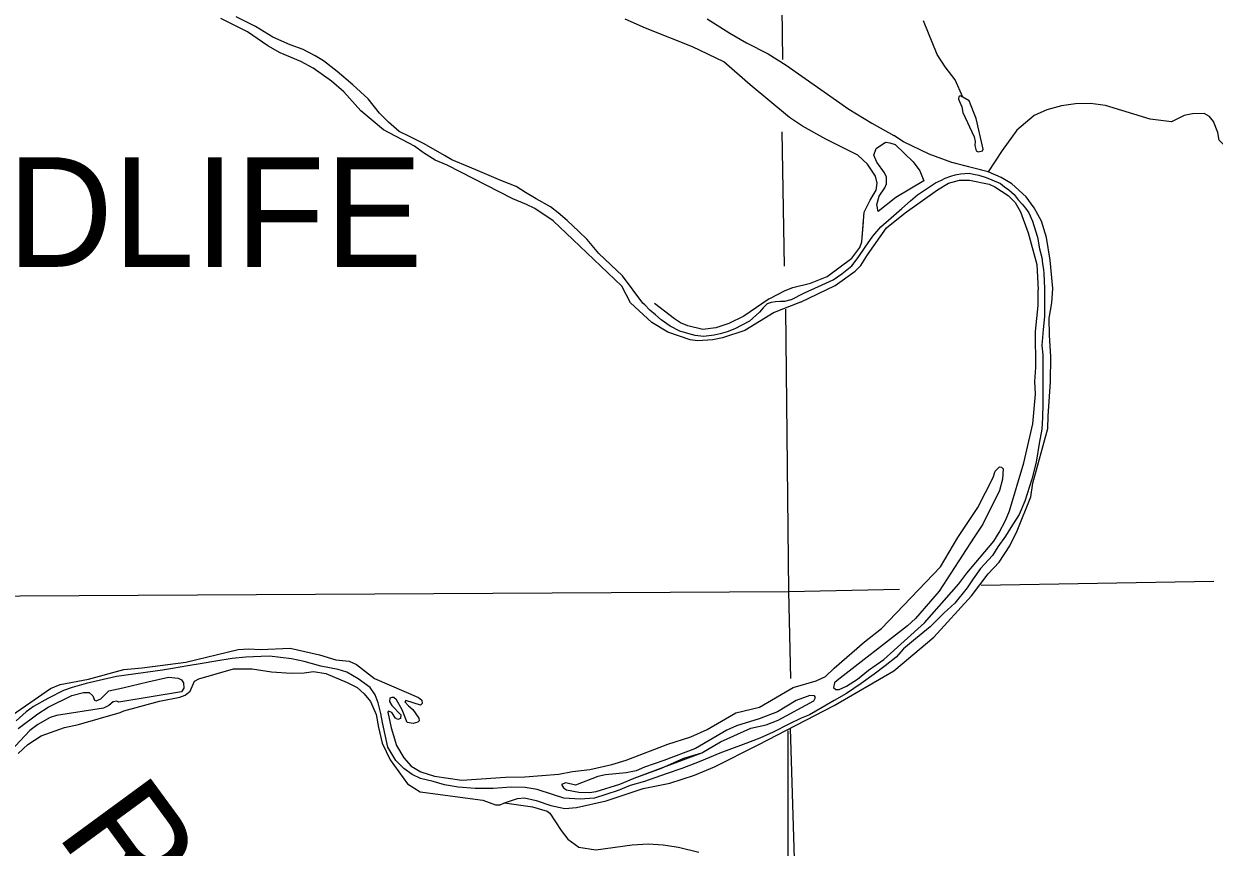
# Model space of a CAD drawing. Extents: x 1084508 to 1142749, y 1057638 to 1093403.
# Drawn here: x 1086423 to 1088582, y 1071566 to 1073059 of the extents above; entities that cross this region are included whole.
import ezdxf

# ---------------------------------------------------------------- set-up
doc = ezdxf.new("R2010")
doc.units = 0
for name, color, linetype in [('2', 7, 'Continuous'), ('5', 7, 'Continuous'), ('7', 7, 'Continuous'), ('9', 7, 'Continuous'), ('Level 2', 7, 'Continuous'), ('Level 35', 7, 'Continuous'), ('Level 5', 7, 'Continuous'), ('Level 7', 7, 'Continuous'), ('Level 9', 7, 'Continuous')]:
    doc.layers.add(name, color=color, linetype=linetype)

msp = doc.modelspace()

# ---------------------------------------------------------------- linework, layer by layer
at = {"layer": '2'}
for points in [[(1087546, 1072552.5), (1087509, 1072601.7), (1087487.7, 1072621.7), (1087466.1, 1072642.2), (1087444.6, 1072667.8), (1087429.8, 1072682.3), (1087408.5, 1072702.2), (1087392.2, 1072716), (1087378.6, 1072726.8), (1087352.2, 1072741.7), (1087332.8, 1072753.2), (1087316, 1072763.6), (1087287.9, 1072775), (1087262.9, 1072785.9), (1087231.5, 1072799.1), (1087199.5, 1072812.3), (1087186.3, 1072819.9), (1087149.2, 1072841), (1087121.6, 1072855), (1087103.6, 1072863.7), (1087084.3, 1072880.3), (1087068.2, 1072896.9), (1087047.3, 1072922.8), (1087019.5, 1072948.5), (1086991.5, 1072972.5), (1086966.7, 1072992), (1086951.6, 1073000.8), (1086929.4, 1073012.1), (1086906.1, 1073020.9), (1086874.4, 1073034.4), (1086843.1, 1073053.9), (1086808.3, 1073071.7)], [(1088274.4, 1072578.6), (1088274.4, 1072528.3), (1088272.1, 1072504.3), (1088269.8, 1072475.3), (1088271.3, 1072458.7), (1088271.4, 1072427.2), (1088271.7, 1072399.6), (1088271.7, 1072369.7), (1088270.6, 1072344.8), (1088269.4, 1072324), (1088264.9, 1072297.5), (1088259.4, 1072264), (1088251.3, 1072232.9), (1088239.1, 1072193.5), (1088228.6, 1072169.3), (1088213.7, 1072145.2), (1088203.5, 1072129.8), (1088190.1, 1072110.2), (1088180.2, 1072094.7), (1088158.4, 1072070.8), (1088145.2, 1072052.4), (1088134.2, 1072036), (1088111.9, 1072008.5), (1088092.1, 1071990), (1088067.2, 1071965.3), (1088040.3, 1071943.6), (1088018.9, 1071925.3), (1088005.3, 1071910.1), (1087985.2, 1071894.3), (1087965.6, 1071879.2), (1087942, 1071862.7), (1087915.3, 1071844.6), (1087892.9, 1071831.6), (1087871, 1071819.2), (1087847.9, 1071805.9), (1087832.8, 1071799.7), (1087810.9, 1071788.6), (1087782.2, 1071774.5), (1087758.1, 1071763.7), (1087728.1, 1071752), (1087685.6, 1071736.4), (1087648.2, 1071720.4), (1087616.6, 1071708.7), (1087588.1, 1071699), (1087549.1, 1071684.8), (1087523, 1071677.3), (1087501, 1071668.8), (1087478.4, 1071661.4), (1087458.2, 1071654.8), (1087432, 1071653), (1087402.5, 1071654.5), (1087381.9, 1071661.4), (1087354, 1071670.5), (1087332.3, 1071674.2), (1087306.9, 1071674.4), (1087274.4, 1071672), (1087241.8, 1071672.2), (1087211, 1071674.7), (1087186.1, 1071678.6), (1087165.2, 1071685.1), (1087142.5, 1071690.3), (1087127.5, 1071697.4), (1087112.1, 1071708.2), (1087097.6, 1071722.8), (1087083, 1071746.9), (1087073.4, 1071791.8), (1087070.7, 1071808.1), (1087065.7, 1071827.7), (1087060.5, 1071842), (1087051.3, 1071855.3), (1087029.2, 1071870.9), (1087008.7, 1071883.1), (1086992.9, 1071888.2), (1086961.4, 1071894.1), (1086931.7, 1071902.6), (1086908.3, 1071907.2), (1086868.4, 1071912.2), (1086853.3, 1071911.3), (1086825.8, 1071910.4), (1086800.8, 1071907.7), (1086770.9, 1071903.3), (1086746.3, 1071899), (1086720.1, 1071894.4), (1086692.6, 1071890), (1086674.6, 1071886.9), (1086590.7, 1071875.1), (1086536.2, 1071862.3), (1086510.4, 1071855.2), (1086494.6, 1071849.6), (1086466.6, 1071835.5), (1086440.4, 1071821.1), (1086427.3, 1071810.9), (1086409, 1071794.6)], [(1087814.1, 1072558.2), (1087802.9, 1072555.3), (1087795.7, 1072555), (1087786.6, 1072554.7), (1087778.8, 1072553.5), (1087771.4, 1072550.8), (1087764.4, 1072543.6), (1087757.7, 1072536.2), (1087739.5, 1072519.5), (1087713, 1072505.8), (1087698.7, 1072500.3), (1087686.3, 1072496.4), (1087675.4, 1072494.2), (1087656, 1072492), (1087641, 1072493.4), (1087627.4, 1072497.3), (1087613.1, 1072501.6), (1087595.6, 1072510.4), (1087579.2, 1072522.2), (1087568.9, 1072530.9), (1087558.6, 1072539.4), (1087549.5, 1072549.5), (1087546, 1072552.5)]]:
    msp.add_lwpolyline(points, dxfattribs=at)
at = {"layer": '5'}
for points in [[(1087804.5, 1072541.3), (1087809.9, 1072029.3), (1087813.7, 1071871.5)], [(1085879, 1072018.4), (1087809.9, 1072029.3), (1088011.6, 1072033.6)]]:
    msp.add_lwpolyline(points, dxfattribs=at)
at = {"layer": '9'}
for points in [[(1087523.4, 1072552.7), (1087507.9, 1072583.1), (1087418.8, 1072667.6), (1087383.4, 1072701.4), (1087349.8, 1072723.7), (1087335, 1072731.3), (1087309.7, 1072741.2), (1087190.8, 1072802.4), (1087169, 1072811.6), (1087147.7, 1072824.6), (1087131.5, 1072836.8), (1087075.5, 1072866.6), (1087034.4, 1072901.2), (1087003.4, 1072935.5), (1086981.2, 1072954.7), (1086947.5, 1072978.5), (1086925.6, 1072990.6), (1086887.8, 1073006.3), (1086865.3, 1073019.2), (1086828.7, 1073044.2), (1086780.5, 1073068.3)], [(1088289.7, 1072579.1), (1088284.6, 1072630.5), (1088277.9, 1072671.5), (1088268.8, 1072700.7), (1088255.8, 1072725.1), (1088241.1, 1072745), (1088215.3, 1072768.5), (1088195.6, 1072779.9), (1088172.5, 1072790.6), (1088106, 1072807.5)], [(1087832, 1072554), (1087895, 1072584.2), (1087931, 1072610.3), (1087941, 1072620.5), (1087953.4, 1072640.2), (1087988.1, 1072688.6), (1088021.9, 1072715.9), (1088080.5, 1072758.1), (1088100.5, 1072769.6), (1088120.3, 1072775.5), (1088138.6, 1072775.3), (1088174.1, 1072768), (1088184.4, 1072763.4), (1088208.3, 1072747.7), (1088221.4, 1072735), (1088231, 1072717.7), (1088245.1, 1072679.6), (1088260.7, 1072622.5), (1088263.1, 1072576.6)], [(1088055.3, 1072774.4), (1088004.7, 1072743.9), (1087972.7, 1072718.6)], [(1087775.1, 1072560.3), (1087803.9, 1072575.3), (1087817.8, 1072580.6), (1087850.2, 1072588.3), (1087880.2, 1072600.6), (1087925, 1072633.7), (1087939.6, 1072653.5), (1087943.2, 1072663.8), (1087946.1, 1072699.5)], [(1087755, 1071751.3), (1087893.1, 1071822.8), (1088001.4, 1071885.4), (1088074, 1071946.6), (1088142.2, 1072021.5), (1088172.5, 1072061.2), (1088192.5, 1072082.6), (1088211.3, 1072112.1), (1088224.9, 1072139.3), (1088249.5, 1072201.1), (1088253.4, 1072225.7), (1088280.3, 1072325), (1088280.9, 1072347.4), (1088285.4, 1072409.5), (1088285.8, 1072455.4), (1088283.7, 1072493.7), (1088283, 1072524.8), (1088288, 1072552.9), (1088289.7, 1072579.1)], [(1087898.6, 1071867.9), (1087893.7, 1071863.7), (1087891.5, 1071855.4), (1087896, 1071851.5), (1087902.2, 1071851.7), (1087915.5, 1071857.5), (1087935.2, 1071870.4), (1087955.3, 1071886.8), (1087982.9, 1071906.2), (1088056.9, 1071972.5), (1088118.9, 1072043), (1088133.3, 1072062.4), (1088182.5, 1072120.9), (1088192.4, 1072136.3), (1088203.6, 1072158.1), (1088210.8, 1072175.9), (1088237.2, 1072262.6), (1088253.1, 1072333.3), (1088257.9, 1072387.5), (1088257.2, 1072410.1), (1088258.6, 1072435.9), (1088258.1, 1072500.7), (1088263.1, 1072548.3), (1088263.1, 1072576.6)], [(1087832, 1072554), (1087783.8, 1072535.5), (1087730.6, 1072502.6), (1087690.3, 1072489.6), (1087672.5, 1072485.9), (1087645, 1072484.1), (1087631.5, 1072485.5), (1087590.9, 1072499.9), (1087562.2, 1072517.2), (1087523.4, 1072552.7)], [(1087775.1, 1072560.3), (1087728.8, 1072528.6), (1087701.7, 1072515.2), (1087678.1, 1072507.8), (1087654.7, 1072504.8), (1087627.6, 1072510.9), (1087614.2, 1072516.7), (1087603, 1072523.6), (1087566.7, 1072551.9)], [(1087087, 1071835.7), (1087086.3, 1071829.7), (1087090.6, 1071822.9), (1087106.5, 1071805.8), (1087106.4, 1071798.9), (1087101.4, 1071797.2), (1087097, 1071799.5), (1087090.4, 1071809.7), (1087084.6, 1071812.6), (1087083.5, 1071810.4), (1087089.1, 1071782.3), (1087099.2, 1071750.2), (1087112.1, 1071728), (1087125.8, 1071712.4), (1087143.3, 1071702.3), (1087168, 1071694.3), (1087217.2, 1071687.1), (1087296.9, 1071692.9), (1087331.7, 1071693.4), (1087393.6, 1071697.9), (1087418.5, 1071702.8), (1087449.7, 1071706.7), (1087489.8, 1071715.6), (1087515.6, 1071723.6), (1087591.1, 1071752.5), (1087632.7, 1071765.8), (1087662.3, 1071779.4), (1087714.6, 1071809.1), (1087757.5, 1071819.9), (1087818.8, 1071855.3), (1087860.1, 1071867.3), (1087877.4, 1071875.1), (1087893.2, 1071890.1), (1087947.7, 1071938.1), (1087978.9, 1071962.1), (1088085.9, 1072074.4), (1088117.1, 1072127.3), (1088153.6, 1072181.6), (1088181.3, 1072236.3), (1088185, 1072247.4), (1088192.6, 1072255.5), (1088196.7, 1072254.7), (1088199.6, 1072252), (1088198.3, 1072233.4), (1088193.1, 1072212.4), (1088162.4, 1072151.7), (1088146.6, 1072127.9), (1088083.3, 1072029.9), (1088040.7, 1071980.4), (1088026.1, 1071967.4), (1087898.6, 1071867.9)], [(1086388.6, 1071795.8), (1086471.3, 1071853.2), (1086489, 1071860.7), (1086540.3, 1071870.6), (1086604, 1071887.8), (1086637.5, 1071890.8), (1086716.7, 1071901.2), (1086811.9, 1071924.5), (1086830.9, 1071925.7), (1086852, 1071924.2), (1086906.1, 1071926.6), (1086959.2, 1071914.8), (1086988.6, 1071905.7), (1087013.1, 1071903.1), (1087026.2, 1071896.9), (1087059.3, 1071871.6), (1087138.7, 1071837.1), (1087145.1, 1071832.2), (1087145.6, 1071826), (1087142.3, 1071823.3), (1087115.7, 1071831.6), (1087114.2, 1071829.3), (1087120.4, 1071822), (1087128.4, 1071815.7), (1087139.6, 1071799.7), (1087140.1, 1071795), (1087137.9, 1071792.4), (1087128.9, 1071790.2), (1087118.2, 1071792.1), (1087109.3, 1071814.7), (1087099, 1071833.2), (1087094.2, 1071836.9), (1087090.4, 1071837.4), (1087087, 1071835.7)], [(1086412.4, 1071735.9), (1086430.4, 1071751.9), (1086454.3, 1071767.5), (1086496.5, 1071782.7), (1086522.3, 1071787.9), (1086597.8, 1071809.9), (1086604.2, 1071812.9), (1086668.8, 1071830.8), (1086705.6, 1071837.6), (1086715.8, 1071841.4), (1086724.7, 1071848.6), (1086732.6, 1071866.8), (1086740.3, 1071871.2), (1086803, 1071888.9), (1086836.8, 1071889.4), (1086872.4, 1071884), (1086907.6, 1071881.1), (1086931.4, 1071882.1), (1086948.2, 1071884.6), (1086970.6, 1071880.9), (1087009.7, 1071864.6), (1087027.5, 1071855.4), (1087040.4, 1071843.9), (1087051.5, 1071829.8), (1087062, 1071806.2), (1087066.2, 1071782.5), (1087073.1, 1071754.1), (1087087.5, 1071724.1), (1087119, 1071680.5), (1087141.7, 1071666.1), (1087255.6, 1071651), (1087278.8, 1071642.3), (1087287.2, 1071642.3), (1087294.6, 1071646.3), (1087318.2, 1071654), (1087331.3, 1071655), (1087352.5, 1071650.4), (1087379.1, 1071641.2), (1087404.3, 1071635.7), (1087425.6, 1071637.4), (1087479.4, 1071649.8), (1087546.4, 1071672.1), (1087594.6, 1071681.6), (1087639.6, 1071696.6), (1087676.1, 1071711.6), (1087755, 1071751.3)], [(1087653, 1071736.9), (1087686.6, 1071756.6), (1087741.5, 1071781.7), (1087769.6, 1071787.3), (1087791.5, 1071796.2), (1087856.2, 1071831), (1087859.1, 1071837.4), (1087857.5, 1071839.9), (1087848.7, 1071840.8), (1087824.2, 1071831.8), (1087790.1, 1071811.2), (1087756.7, 1071798.5), (1087715.7, 1071785.8), (1087698.1, 1071778), (1087641.5, 1071744.7), (1087583.9, 1071723), (1087548.6, 1071710.6), (1087533.7, 1071704.4), (1087515.7, 1071700.4), (1087477.9, 1071696.9), (1087464.2, 1071694), (1087423.6, 1071678.2), (1087406, 1071682.3), (1087398.2, 1071679.2), (1087401.6, 1071673.1), (1087407.6, 1071669.8), (1087430, 1071665.5), (1087449.1, 1071664.9), (1087461.3, 1071666.8), (1087504.1, 1071680.2), (1087530.1, 1071690.8), (1087653, 1071736.9)]]:
    msp.add_lwpolyline(points, dxfattribs=at)
at = {"layer": 'Level 2'}
for points in [[(1087546, 1072552.5), (1087509, 1072601.7), (1087487.7, 1072621.7), (1087466.1, 1072642.2), (1087444.6, 1072667.8), (1087429.8, 1072682.3), (1087408.5, 1072702.2), (1087392.2, 1072716), (1087378.6, 1072726.8), (1087352.2, 1072741.7), (1087332.8, 1072753.2), (1087316, 1072763.6), (1087287.9, 1072775), (1087262.9, 1072785.9), (1087231.5, 1072799.1), (1087199.5, 1072812.3), (1087186.3, 1072819.9), (1087149.2, 1072841), (1087121.6, 1072855), (1087103.6, 1072863.7), (1087084.3, 1072880.3), (1087068.2, 1072896.9), (1087047.3, 1072922.8), (1087019.5, 1072948.5), (1086991.5, 1072972.5), (1086966.7, 1072992), (1086951.6, 1073000.8), (1086929.4, 1073012.1), (1086906.1, 1073020.9), (1086874.4, 1073034.4), (1086843.1, 1073053.9), (1086808.3, 1073071.7)], [(1087814.1, 1072558.2), (1087839, 1072570.8), (1087864.6, 1072582.3), (1087891.1, 1072594.4), (1087907, 1072605.5), (1087924.7, 1072619.8), (1087936.3, 1072635.1), (1087949.3, 1072653.6), (1087963, 1072673.7), (1087977.7, 1072690.7), (1087996.2, 1072707), (1088015.9, 1072724.2), (1088031.3, 1072737.7), (1088043.8, 1072748.7), (1088060.6, 1072759.5), (1088076.5, 1072770.2), (1088087.6, 1072775.4), (1088094.1, 1072778.8), (1088104.3, 1072782.7), (1088112.7, 1072785), (1088122.4, 1072786.9), (1088138.1, 1072787.9), (1088145.7, 1072786.3), (1088155.5, 1072784.2), (1088168.6, 1072780.4), (1088178.8, 1072776.1), (1088194.8, 1072769.2), (1088202, 1072763.5), (1088209.5, 1072757.8), (1088219.6, 1072749.1), (1088226.9, 1072739.6), (1088233.8, 1072731.7), (1088239.8, 1072724.4), (1088245.8, 1072716.2), (1088252.7, 1072700.7), (1088258.2, 1072683.3), (1088261.5, 1072672), (1088265.5, 1072651.1), (1088269.7, 1072634.9), (1088271.1, 1072623.9), (1088272.4, 1072613.6), (1088273.1, 1072606.3), (1088274.4, 1072578.6)], [(1087814.1, 1072558.2), (1087802.9, 1072555.3), (1087795.7, 1072555), (1087786.6, 1072554.7), (1087778.8, 1072553.5), (1087771.4, 1072550.8), (1087764.4, 1072543.6), (1087757.7, 1072536.2), (1087739.5, 1072519.5), (1087713, 1072505.8), (1087698.7, 1072500.3), (1087686.3, 1072496.4), (1087675.4, 1072494.2), (1087656, 1072492), (1087641, 1072493.4), (1087627.4, 1072497.3), (1087613.1, 1072501.6), (1087595.6, 1072510.4), (1087579.2, 1072522.2), (1087568.9, 1072530.9), (1087558.6, 1072539.4), (1087549.5, 1072549.5), (1087546, 1072552.5)]]:
    msp.add_lwpolyline(points, dxfattribs=at)
at = {"layer": 'Level 35'}
for points in [[(1087662.7, 1073068.1), (1087703.4, 1073041.7), (1087733.7, 1073024.1), (1087772.9, 1073004.6), (1087805.6, 1072983.9), (1087919.3, 1072904.2), (1087961.3, 1072878.5), (1088001.2, 1072856.3)], [(1087936, 1072820.4), (1087877.6, 1072849.5), (1087835.4, 1072873), (1087812.1, 1072889), (1087740.4, 1072948.1), (1087693, 1072990.2), (1087635.9, 1073017.2), (1087550.8, 1073050.8), (1087513.7, 1073067.2)], [(1088126.3, 1072926.1), (1088112.7, 1072957.1), (1088094.1, 1072980.9), (1088079.9, 1073003.3), (1088054.7, 1073064.3)], [(1088126.3, 1072926.1), (1088121.2, 1072928.1), (1088119.3, 1072927.1), (1088118.6, 1072922.3), (1088124.8, 1072908.4), (1088126.2, 1072898.1), (1088146.9, 1072853.9), (1088148.8, 1072845.4), (1088148.2, 1072838.1), (1088150.8, 1072828.5), (1088154.3, 1072826.7), (1088161.8, 1072828.3), (1088163.3, 1072831.8), (1088150.6, 1072887.1), (1088137.6, 1072919), (1088126.3, 1072926.1)], [(1088504.8, 1072881.2), (1088466, 1072886.1), (1088385.1, 1072910.5), (1088357.9, 1072914.4), (1088330.9, 1072913.6), (1088305.3, 1072910), (1088278.9, 1072902.6), (1088256, 1072892.5), (1088224.4, 1072866.2), (1088197.7, 1072828.9), (1088172.5, 1072790.6)], [(1088607.1, 1072831.8), (1088591.2, 1072847.8), (1088589, 1072861.9), (1088581.3, 1072881.8), (1088574, 1072890.9), (1088564, 1072896.5), (1088543, 1072895.6), (1088528, 1072892.8), (1088504.8, 1072881.2)], [(1087294.6, 1071646.3), (1087345.6, 1071638.8), (1087372.5, 1071631.2), (1087377.3, 1071627.6), (1087397.5, 1071595.9), (1087409.6, 1071580.2), (1087429.9, 1071565.8), (1087460.6, 1071561.2), (1087526.5, 1071570.2), (1087555.2, 1071571.5), (1087582.9, 1071569.9), (1087610.6, 1071565.8), (1087647.2, 1071556.9)]]:
    msp.add_lwpolyline(points, dxfattribs=at)
at = {"layer": 'Level 5'}
for points in [[(1087790.1, 1073695), (1087799.2, 1072994.1)], [(1087803, 1072619.4), (1087798.7, 1072862.9)], [(1087858.7, 1070213.7), (1087857.2, 1070364.6), (1087813.6, 1071781.2)]]:
    msp.add_lwpolyline(points, dxfattribs=at)
at = {"layer": 'Level 7'}
for points in [[(1088581.9, 1072047.7), (1088159.6, 1072040.1)], [(1087808.7, 1071776.7), (1087808.6, 1071179), (1087756.7, 1071178.6), (1087774.7, 1071156.1), (1087808.6, 1071134.4), (1087822.3, 1071125.7), (1087869.6, 1071110.9), (1087957.8, 1071093.8)]]:
    msp.add_lwpolyline(points, dxfattribs=at)
at = {"layer": 'Level 9'}
for points in [[(1088289.7, 1072579.1), (1088284.6, 1072630.5), (1088277.9, 1072671.5), (1088268.8, 1072700.7), (1088255.8, 1072725.1), (1088241.1, 1072745), (1088215.3, 1072768.5), (1088195.6, 1072779.9), (1088172.5, 1072790.6), (1088106.4, 1072807.4), (1088065.5, 1072822.7), (1088018.7, 1072845), (1088001.2, 1072856.3)], [(1087972.7, 1072718.6), (1087970.6, 1072731.4), (1087974.7, 1072746.4), (1087984.7, 1072761.3), (1087987.6, 1072768.7), (1087987.7, 1072781), (1087984.5, 1072788.7), (1087970.2, 1072807.7), (1087965, 1072820.4), (1087969.2, 1072832.5), (1087986.3, 1072844), (1087993.9, 1072843.3), (1088003.5, 1072840), (1088036.5, 1072808.6), (1088048.2, 1072792.4), (1088055.3, 1072774.4)], [(1087775.1, 1072560.3), (1087803.9, 1072575.3), (1087817.8, 1072580.6), (1087850.2, 1072588.3), (1087880.2, 1072600.6), (1087925, 1072633.7), (1087939.6, 1072653.5), (1087943.2, 1072663.8), (1087947.6, 1072717.5), (1087958.3, 1072738.8), (1087968.9, 1072757.2), (1087970.9, 1072769.6), (1087967.8, 1072782.4), (1087953.4, 1072804.1), (1087936, 1072820.4)], [(1087832, 1072554), (1087895, 1072584.2), (1087931, 1072610.3), (1087941, 1072620.5), (1087953.4, 1072640.2), (1087988.1, 1072688.6), (1088021.9, 1072715.9), (1088080.5, 1072758.1), (1088100.5, 1072769.6), (1088120.3, 1072775.5), (1088138.6, 1072775.3), (1088174.1, 1072768), (1088184.4, 1072763.4), (1088208.3, 1072747.7), (1088221.4, 1072735), (1088231, 1072717.7), (1088245.1, 1072679.6), (1088260.7, 1072622.5), (1088263.1, 1072576.6)], [(1088055.3, 1072774.4), (1088004.7, 1072743.9), (1087972.7, 1072718.6)], [(1087898.6, 1071867.9), (1087893.7, 1071863.7), (1087891.5, 1071855.4), (1087896, 1071851.5), (1087902.2, 1071851.7), (1087915.5, 1071857.5), (1087935.2, 1071870.4), (1087955.3, 1071886.8), (1087982.9, 1071906.2), (1088056.9, 1071972.5), (1088118.9, 1072043), (1088133.3, 1072062.4), (1088182.5, 1072120.9), (1088192.4, 1072136.3), (1088203.6, 1072158.1), (1088210.8, 1072175.9), (1088237.2, 1072262.6), (1088253.1, 1072333.3), (1088257.9, 1072387.5), (1088257.2, 1072410.1), (1088258.6, 1072435.9), (1088258.1, 1072500.7), (1088263.1, 1072548.3), (1088263.1, 1072576.6)], [(1087775.1, 1072560.3), (1087728.8, 1072528.6), (1087701.7, 1072515.2), (1087678.1, 1072507.8), (1087654.7, 1072504.8), (1087627.6, 1072510.9), (1087614.2, 1072516.7), (1087603, 1072523.6), (1087566.7, 1072551.9)], [(1087087, 1071835.7), (1087086.3, 1071829.7), (1087090.6, 1071822.9), (1087106.5, 1071805.8), (1087106.4, 1071798.9), (1087101.4, 1071797.2), (1087097, 1071799.5), (1087090.4, 1071809.7), (1087084.6, 1071812.6), (1087083.5, 1071810.4), (1087089.1, 1071782.3), (1087099.2, 1071750.2), (1087112.1, 1071728), (1087125.8, 1071712.4), (1087143.3, 1071702.3), (1087168, 1071694.3), (1087217.2, 1071687.1), (1087296.9, 1071692.9), (1087331.7, 1071693.4), (1087393.6, 1071697.9), (1087418.5, 1071702.8), (1087449.7, 1071706.7), (1087489.8, 1071715.6), (1087515.6, 1071723.6), (1087591.1, 1071752.5), (1087632.7, 1071765.8), (1087662.3, 1071779.4), (1087714.6, 1071809.1), (1087757.5, 1071819.9), (1087818.8, 1071855.3), (1087860.1, 1071867.3), (1087877.4, 1071875.1), (1087893.2, 1071890.1), (1087947.7, 1071938.1), (1087978.9, 1071962.1), (1088085.9, 1072074.4), (1088117.1, 1072127.3), (1088153.6, 1072181.6), (1088181.3, 1072236.3), (1088185, 1072247.4), (1088192.6, 1072255.5), (1088196.7, 1072254.7), (1088199.6, 1072252), (1088198.3, 1072233.4), (1088193.1, 1072212.4), (1088162.4, 1072151.7), (1088146.6, 1072127.9), (1088083.3, 1072029.9), (1088040.7, 1071980.4), (1088026.1, 1071967.4), (1087898.6, 1071867.9)], [(1086388.6, 1071795.8), (1086471.3, 1071853.2), (1086489, 1071860.7), (1086540.3, 1071870.6), (1086604, 1071887.8), (1086637.5, 1071890.8), (1086716.7, 1071901.2), (1086811.9, 1071924.5), (1086830.9, 1071925.7), (1086852, 1071924.2), (1086906.1, 1071926.6), (1086959.2, 1071914.8), (1086988.6, 1071905.7), (1087013.1, 1071903.1), (1087026.2, 1071896.9), (1087059.3, 1071871.6), (1087138.7, 1071837.1), (1087145.1, 1071832.2), (1087145.6, 1071826), (1087142.3, 1071823.3), (1087115.7, 1071831.6), (1087114.2, 1071829.3), (1087120.4, 1071822), (1087128.4, 1071815.7), (1087139.6, 1071799.7), (1087140.1, 1071795), (1087137.9, 1071792.4), (1087128.9, 1071790.2), (1087118.2, 1071792.1), (1087109.3, 1071814.7), (1087099, 1071833.2), (1087094.2, 1071836.9), (1087090.4, 1071837.4), (1087087, 1071835.7)], [(1086648, 1071865.3), (1086685.6, 1071873.8), (1086702.9, 1071872.1), (1086709, 1071868.9), (1086712.6, 1071863.7), (1086713.2, 1071853.9), (1086709, 1071847.5), (1086595.3, 1071828.4), (1086591.8, 1071830.5), (1086584.9, 1071829.6), (1086577.3, 1071822.8), (1086567.1, 1071817.7), (1086482.3, 1071804.5), (1086470.8, 1071801), (1086448, 1071788), (1086434, 1071777.5), (1086398.5, 1071739.9)], [(1086602.3, 1071854.4), (1086648, 1071865.3)], [(1086412.8, 1071781.2), (1086448.3, 1071807.8), (1086466.8, 1071819.8), (1086510, 1071840.7), (1086531.4, 1071846.4), (1086541.4, 1071846.4), (1086548.2, 1071840), (1086551.3, 1071832.6), (1086553.8, 1071831.1), (1086562.8, 1071834.9), (1086576.8, 1071849.1), (1086602.3, 1071854.4)], [(1087653, 1071736.9), (1087686.6, 1071756.6), (1087741.5, 1071781.7), (1087769.6, 1071787.3), (1087791.5, 1071796.2), (1087856.2, 1071831), (1087859.1, 1071837.4), (1087857.5, 1071839.9), (1087848.7, 1071840.8), (1087824.2, 1071831.8), (1087790.1, 1071811.2), (1087756.7, 1071798.5), (1087715.7, 1071785.8), (1087698.1, 1071778), (1087641.5, 1071744.7), (1087583.9, 1071723), (1087548.6, 1071710.6), (1087533.7, 1071704.4), (1087515.7, 1071700.4), (1087477.9, 1071696.9), (1087464.2, 1071694), (1087423.6, 1071678.2), (1087406, 1071682.3), (1087398.2, 1071679.2), (1087401.6, 1071673.1), (1087407.6, 1071669.8), (1087430, 1071665.5), (1087449.1, 1071664.9), (1087461.3, 1071666.8), (1087504.1, 1071680.2), (1087530.1, 1071690.8)], [(1087530.1, 1071690.8), (1087579.7, 1071709.1), (1087620.1, 1071727.1), (1087653, 1071736.9)]]:
    msp.add_lwpolyline(points, dxfattribs=at)

# ---------------------------------------------------------------- texts
at = {"layer": '7'}
msp.add_text('WILDLIFE', height=198.88, dxfattribs=at).set_placement((1085919.8, 1072618.1))
at = {"layer": 'Level 9'}
msp.add_text('RIVER', height=198.88, rotation=306.2434, dxfattribs=at).set_placement((1086479.7, 1071590.4))

doc.saveas('drawing.dxf')
